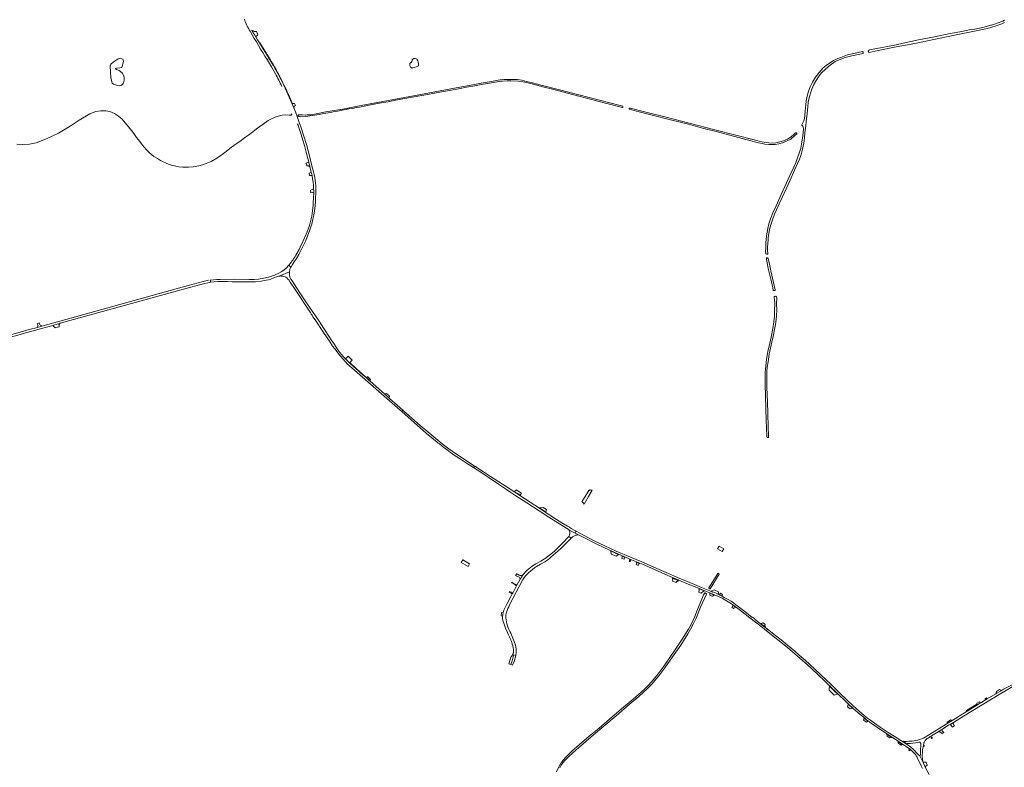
# Model space of a CAD drawing. Header units: metres. Extents: x 166325 to 190320, y 381923 to 404576.
# Tile 487 of 656: x 168568 to 170089, y 394197 to 395352. Entities that reach past the tile are written whole.
import ezdxf

# ---------------------------------------------------------------- set-up
doc = ezdxf.new("R2010")
doc.units = ezdxf.units.M
for name, color, linetype, lineweight in [('B-WE-OG-WATER_BEEK-GV', 8, 'Continuous', 18), ('B-WE-OG-WATER_MEER-GV', 8, 'Continuous', 18), ('B-WE-VH-VERHARDING_ASFALT-GV', 8, 'Continuous', 18), ('B-WE-VH-VERHARDING_BETON-GV', 8, 'Continuous', 18), ('B-WE-VH-VERHARDING_BETONSTRAATSTEEN-GV', 8, 'Continuous', 18), ('B-WE-VH-VERHARDING_HALFVERHARDING-GV', 8, 'Continuous', 18), ('B-WE-VH-VERHARDING_STRAATBAKSTEEN-GV', 8, 'Continuous', 18)]:
    doc.layers.add(name, color=color, linetype=linetype, lineweight=lineweight)

msp = doc.modelspace()

# ---------------------------------------------------------------- linework, layer by layer
at = {"layer": 'B-WE-OG-WATER_BEEK-GV', "flags": 128}
for points in [[(170089.42, 395350.746), (170086.652, 395349.456), (170083.852, 395348.239), (170081.02, 395347.095), (170078.16, 395346.027), (170075.272, 395345.033), (170072.36, 395344.116), (170069.424, 395343.275), (170068.377, 395342.995), (170057.803, 395340.271), (170043.596, 395337.123), (170034.963, 395335.809), (170023.556, 395333.568), (170005.241, 395330.081), (169981.389, 395325.085), (169956.346, 395320.304), (169932.836, 395315.296), (169921.982, 395313.045), (169900.566, 395308.776), (169881, 395304.982), (169880.012, 395304.434), (169879.758, 395304.182), (169879.565, 395303.879), (169879.467, 395303.625), (169878.888, 395303.523), (169879.292, 395301.234), (169879.87, 395301.337), (169880, 395301.141), (169880.183, 395301.007), (169880.402, 395300.944), (169894.341, 395304.058), (169921.784, 395309.728), (169950.615, 395315.055), (169979.927, 395321.12), (170012.264, 395327.526), (170040.18, 395333.169), (170062.923, 395338.039), (170076.289, 395341.941), (170085.277, 395345.177), (170089.446, 395347.143)], [(168564.038, 395159.213), (168572.694, 395158.877), (168583.345, 395159.202), (168593.727, 395161.537), (168610.753, 395167.966), (168628.355, 395176.407), (168646.086, 395187.184), (168659.992, 395196.412), (168676.813, 395206.214), (168685.975, 395209.919), (168693.892, 395211.087), (168701.63, 395211.022), (168707.406, 395209.66), (168714.998, 395206.676), (168721.176, 395202.777), (168726.699, 395197.902), (168736.377, 395185.969), (168740.813, 395180.414), (168744.449, 395175.621), (168748.965, 395169.855), (168753.898, 395163.432), (168758.079, 395157.97), (168761.092, 395154.043), (168763.495, 395151.256), (168766.168, 395148.472), (168769.406, 395145.408), (168771.855, 395143.361), (168775.796, 395140.493), (168781.178, 395137), (168786.064, 395134.068), (168789.729, 395132.18), (168794.793, 395129.839), (168798.314, 395128.415), (168802.832, 395126.973), (168809.287, 395125.579), (168814.397, 395124.569), (168820.565, 395124.088), (168829.119, 395123.879), (168836.135, 395124.28), (168845.264, 395125.897), (168850.487, 395127.33), (168856.58, 395129.428), (168864.245, 395132.689), (168870.21, 395136.068), (168877.62, 395141.015), (168883.36, 395144.989), (168890.068, 395150.312), (168895.453, 395154.774), (168902.882, 395159.744), (168908.112, 395163.565), (168915.569, 395169.048), (168923.947, 395175.043), (168934.325, 395182.961), (168944.603, 395190.394), (168952.19, 395195.853), (168956.031, 395198.054), (168963.131, 395201.234), (168967.458, 395202.872), (168973.61, 395203.976), (168978.961, 395204.436), (168985.051, 395204.416), (168987.828, 395204.271)], [(169402.714, 394195.981), (169404.873, 394200.217), (169407.405, 394203.974), (169410.259, 394207.36), (169416.298, 394213.686), (169427.893, 394224.173), (169438.577, 394233.347), (169454.624, 394246.959), (169470.556, 394260.325), (169489.651, 394276.514), (169509.902, 394294.166), (169524.539, 394306.24), (169531.599, 394312.867), (169536.759, 394317.656), (169540.358, 394321.151), (169545.273, 394326.056), (169549.4, 394330.884), (169555.275, 394338.327), (169564.649, 394350.468), (169576.659, 394367.485), (169589.358, 394385.783), (169600.206, 394402.935), (169604.346, 394410.276), (169608.58, 394418.012), (169613.034, 394427.112), (169619.813, 394444.506), (169628.86, 394464.59), (169629.05, 394465.001), (169629.02, 394465.06), (169627.23, 394466.19), (169627.03, 394465.87), (169626.3, 394466.34), (169624.661, 394463.084), (169621.774, 394456.801), (169615.258, 394440.473), (169611.055, 394429.659), (169605.27, 394417.434), (169601.131, 394410.093), (169597.794, 394404.543), (169591.618, 394394.735), (169579.027, 394376.224), (169561.94, 394351.767), (169554.604, 394341.56), (169547.168, 394332.557), (169539.475, 394324.01), (169533.637, 394318.133), (169528.158, 394313.183), (169515.649, 394302.182), (169497.87, 394287.137), (169483.32, 394274.734), (169463.408, 394257.626), (169448.027, 394245.177), (169432.852, 394232.111), (169420.862, 394221.719), (169411.244, 394212.282), (169405.05, 394204.678), (169400.888, 394197.485), (169397.229, 394189.72)]]:
    msp.add_lwpolyline(points, dxfattribs=at)
for points in [[(169870.883, 395302.057), (169870.39, 395301.974), (169870.319, 395302.138), (169870.184, 395302.255), (169870.012, 395302.303), (169869.94, 395302.3), (169856.654, 395299.536), (169847.054, 395297.26), (169841.462, 395295.38), (169836.35, 395293.451), (169831.877, 395291.664), (169829.624, 395290.684), (169825.428, 395288.539), (169822.87, 395287.037), (169821.536, 395286.183), (169815.764, 395282.376), (169809.503, 395277.064), (169803.161, 395270.124), (169797.396, 395262.669), (169792.772, 395255.03), (169789.249, 395248.006), (169786.604, 395241.04), (169784.602, 395233.446), (169783.038, 395225.988), (169781.336, 395210.141), (169780.722, 395203.604), (169780.379, 395199.203), (169779.522, 395195.628), (169777.912, 395192.402), (169776.277, 395189.33), (169776.446, 395188.729), (169776.688, 395188.137), (169777.4, 395187.558), (169778.109, 395187.086), (169778.573, 395186.293), (169779.016, 395182.992), (169777.599, 395172.425), (169776.173, 395162.704), (169774.512, 395153.3), (169772.2, 395145.229), (169770.243, 395139.582), (169767.393, 395132.077), (169763.846, 395124.074), (169757.959, 395110.983), (169752.886, 395099.826), (169744.393, 395081.495), (169736.553, 395064.243), (169731.512, 395053.084), (169727.756, 395043.809), (169725.428, 395036.147), (169723.584, 395029.01), (169721.556, 395017.72), (169720.73, 395006.768), (169720.457, 394998.818), (169720.426, 394994.144), (169720.829, 394990.574), (169720.837, 394990.054), (169721.704, 394989.627), (169722.356, 394989.595), (169722.876, 394989.603), (169723.402, 394989.728), (169723.627, 394990.22), (169723.695, 394990.585), (169723.583, 394991.061), (169723.436, 394994.486), (169723.536, 394998.835), (169724.026, 395007.764), (169724.097, 395010.24), (169724.354, 395015.047), (169725.137, 395020.983), (169726.531, 395027.642), (169728.407, 395034.828), (169730.912, 395042.655), (169734.062, 395051.043), (169736.938, 395057.718), (169741.12, 395067.045), (169745.785, 395076.899), (169758.129, 395104.032), (169765.164, 395119.138), (169769.706, 395129.772), (169772.631, 395136.415), (169774.121, 395140.209), (169775.642, 395145.665), (169777.175, 395151.462), (169779.174, 395160.88), (169780.372, 395169.068), (169781.149, 395177.039), (169782.433, 395187.834), (169783.115, 395194.045), (169784.327, 395206.988), (169785.554, 395217.049), (169786.244, 395224.026), (169788.1, 395233.117), (169789.446, 395238.196), (169791.743, 395244.197), (169794.904, 395251.527), (169798.466, 395257.965), (169802.054, 395263.475), (169806.293, 395269.123), (169813.143, 395275.662), (169819.889, 395281.287), (169828.004, 395286.863), (169834.064, 395289.713), (169843.016, 395293.131), (169853.636, 395295.884), (169864.082, 395297.814), (169870.598, 395299.284), (169870.63, 395299.294), (169870.745, 395299.379), (169870.799, 395299.513), (169870.775, 395299.655), (169871.273, 395299.739)], [(169322.07, 395259.4), (169315.995, 395259.23), (169313.171, 395258.932), (169310.283, 395258.507), (169304.003, 395257.494), (169297.783, 395256.413), (169290.202, 395254.946), (169281.231, 395253.36), (169270.846, 395251.466), (169234.308, 395244.93), (169209.604, 395240.171), (169176.453, 395234.109), (169095.952, 395219.148), (169067.396, 395213.685), (169041.089, 395209.116), (169026.074, 395206.129), (169020.354, 395205.083), (169018.279, 395204.885), (169011.893, 395204.598), (169009.03, 395204.339), (169004.891, 395204.547), (169000.839, 395204.828), (168999.447, 395204.794), (168999.209, 395204.81), (168998.979, 395204.746), (168998.783, 395204.611), (168998.664, 395204.46), (168998.5, 395203.3), (168998.621, 395202.946), (168998.814, 395202.624), (168999.07, 395202.351), (168999.379, 395202.139), (168999.725, 395201.996), (169000.043, 395201.935), (169001.423, 395201.81), (169009.986, 395202.19), (169019.884, 395203.453), (169031.08, 395205.185), (169037.846, 395206.549), (169047.973, 395208.525), (169055.105, 395209.773), (169059.178, 395210.432), (169069.171, 395212.306), (169072.73, 395213.004), (169076.755, 395213.799), (169082.162, 395214.631), (169088.221, 395215.795), (169093.319, 395216.705), (169112.78, 395220.486), (169126.948, 395223.061), (169137.223, 395225.005), (169148.76, 395227.128), (169177.552, 395232.311), (169198.365, 395236.219), (169219.573, 395240.277), (169240.73, 395243.892), (169248.798, 395245.307), (169258.286, 395247.236), (169271.387, 395249.644), (169281.28, 395251.399), (169290.623, 395252.982), (169305.887, 395255.634), (169310.079, 395256.365), (169314.099, 395256.812), (169321.174, 395257.218), (169326.96, 395257.447), (169338.316, 395256.918), (169345.967, 395255.649), (169357.607, 395252.974), (169376.062, 395247.962), (169393.305, 395243.67), (169414.177, 395238.065), (169432.106, 395233.536), (169443.849, 395230.373), (169472.95, 395222.773), (169499.222, 395216.122), (169499.42, 395216.141), (169499.595, 395216.236), (169499.719, 395216.392), (169499.773, 395216.584), (169500.064, 395217.679), (169500.05, 395217.877), (169499.96, 395218.054), (169499.807, 395218.181), (169499.78, 395218.195), (169495.692, 395219.141), (169431.756, 395235.796), (169402.264, 395243.441), (169375.941, 395250.143), (169360.345, 395254.274), (169351.171, 395256.324), (169343.872, 395258.134), (169336.501, 395259.081), (169329.496, 395259.298)], [(169766.755, 395177.065), (169764.717, 395174.722), (169759.727, 395170.825), (169753.92, 395167.179), (169747.809, 395164.573), (169742.405, 395162.838), (169735.972, 395161.351), (169731.042, 395160.989), (169725.551, 395161.272), (169714.755, 395162.767), (169702.557, 395165.876), (169674.191, 395173.208), (169641.746, 395181.375), (169602.142, 395191.89), (169566.951, 395201.005), (169535.355, 395208.969), (169511.207, 395215.111), (169510.24, 395215.204), (169509.959, 395215.171), (169509.77, 395215.1), (169509.479, 395214.005), (169509.566, 395213.734), (169509.725, 395213.489), (169509.945, 395213.297), (169520.925, 395210.588), (169544.997, 395204.302), (169573.687, 395197.039), (169601.395, 395190.205), (169622.71, 395184.312), (169646.257, 395178.297), (169697.702, 395164.554), (169705.311, 395162.682), (169709.622, 395161.556), (169715.107, 395160.296), (169719.399, 395159.463), (169725.106, 395158.759), (169730.481, 395158.622), (169735.055, 395158.866), (169740.84, 395160.003), (169746.295, 395161.495), (169752.864, 395163.944), (169759.116, 395167.089), (169765.153, 395172.056), (169768.539, 395175.345), (169768.404, 395175.841), (169767.483, 395176.733)], [(169724.889, 394980.579), (169724.376, 394982.804), (169724.044, 394983.537), (169724.005, 394984.059), (169721.871, 394983.898), (169721.912, 394983.346), (169721.752, 394983.321), (169721.623, 394983.224), (169721.556, 394983.077), (169721.551, 394982.997), (169721.885, 394981.213), (169724.99, 394965.109), (169729.323, 394946.803), (169731.476, 394937.414), (169732.059, 394934.109), (169732.625, 394933.493), (169732.943, 394933.27), (169733.752, 394933.256), (169734.207, 394933.28), (169734.516, 394933.502), (169734.894, 394933.995), (169734.978, 394934.423), (169728.458, 394963.681), (169726.146, 394974.225)], [(169735.417, 394924.44), (169734.559, 394924.348), (169734.189, 394923.973), (169733.785, 394923.602), (169733.538, 394923.215), (169733.482, 394922.601), (169733.903, 394919.299), (169734.397, 394912.742), (169734.305, 394903.133), (169733.918, 394893.716), (169733.185, 394884.736), (169731.776, 394874.933), (169729.072, 394861.421), (169725.883, 394847.593), (169724.401, 394841.552), (169722.743, 394833.734), (169721.954, 394826.821), (169720.143, 394812.096), (169719.796, 394806.507), (169719.788, 394805.383), (169719.58, 394799.79), (169719.612, 394795.171), (169719.796, 394788.654), (169720.782, 394751.293), (169721.265, 394732.852), (169722.147, 394708.219), (169722.278, 394707.201), (169722.652, 394706.755), (169723.257, 394706.358), (169723.983, 394706.348), (169724.476, 394706.49), (169724.676, 394706.692), (169724.904, 394707.142), (169724.764, 394709.566), (169724.352, 394722.23), (169723.801, 394743.714), (169723.062, 394761.056), (169722.33, 394784.192), (169722.008, 394797.196), (169722.26, 394807.625), (169722.96, 394815.156), (169724.077, 394823.327), (169725.906, 394834.957), (169730.005, 394853.517), (169732.158, 394862.203), (169734.865, 394875.505), (169735.896, 394881.069), (169736.184, 394884.524), (169737.093, 394893.881), (169737.522, 394903.901), (169737.342, 394911.585), (169737.547, 394922.696), (169737.117, 394923.443), (169736.605, 394923.965), (169736.012, 394924.421)], [(169648.543, 394495.116), (169648.551, 394495.332), (169648.481, 394495.536), (169648.342, 394495.701), (169648.217, 394495.779), (169646.887, 394496.495), (169646.856, 394496.52), (169646.704, 394496.582), (169646.54, 394496.567), (169646.403, 394496.476), (169632.473, 394474.246), (169632.395, 394474.109), (169632.385, 394473.94), (169632.452, 394473.786), (169634.274, 394472.504), (169634.426, 394472.452), (169634.585, 394472.479), (169634.712, 394472.578), (169634.734, 394472.609)]]:
    msp.add_lwpolyline(points, close=True, dxfattribs=at)
at = {"layer": 'B-WE-OG-WATER_BEEK-GV'}
msp.add_lwpolyline([(168987.828, 395204.271, 0.78667023), (168987.764, 395206.31)], format="xyb", dxfattribs=at)
at = {"layer": 'B-WE-OG-WATER_MEER-GV', "flags": 128}
for points in [[(168726.371, 395291.436), (168723.291, 395291.818), (168720.556, 395291.259), (168715.616, 395288.214), (168712.508, 395285.883), (168709.184, 395282.745), (168707.91, 395280.383), (168708.469, 395270.409), (168708.997, 395262.548), (168710.458, 395255.805), (168711.266, 395253.474), (168713.378, 395252.107), (168716.237, 395250.957), (168719.376, 395249.963), (168722.296, 395249.714), (168724.565, 395250.181), (168726.988, 395251.641), (168728.076, 395253.039), (168728.977, 395255.618), (168729.598, 395258.912), (168729.661, 395262.889), (168728.604, 395266.152), (168726.398, 395269.352), (168722.094, 395273.252), (168717.993, 395274.744), (168716.253, 395275.551), (168716.284, 395276.328), (168718.117, 395276.825), (168723.151, 395277.26), (168726.103, 395277.851), (168728.558, 395286.893), (168728.185, 395289.69), (168727.439, 395290.901)], [(169171.072, 395284.129), (169170.764, 395283.057), (169170.966, 395281.162), (169171.432, 395279.297), (169171.992, 395278.318), (169172.815, 395277.573), (169173.701, 395277.355), (169175.689, 395277.355), (169178.33, 395277.806), (169180.925, 395278.645), (169183.224, 395279.686), (169184.281, 395280.447), (169184.483, 395281.845), (169184.421, 395283.508), (169183.706, 395286.289), (169183.069, 395288.137), (169182.277, 395289.862), (169181.531, 395290.732), (169180.692, 395291.245), (169178.921, 395291.664), (169176.839, 395291.618), (169175.394, 395290.701), (169174.617, 395289.66), (169174.353, 395288.355), (169173.887, 395287.065), (169172.846, 395285.574), (169171.883, 395284.782)]]:
    msp.add_lwpolyline(points, close=True, dxfattribs=at)
at = {"layer": 'B-WE-VH-VERHARDING_ASFALT-GV'}
for points in [[(168915.368, 395352.527, 0.06307957), (168924.283, 395333.839)], [(168924.283, 395333.839, 0.01002256), (168950.584, 395290.074)], [(168963.441, 395268.09, -0.01917737), (168973.08, 395248.662)], [(169025.22, 395099.195, 0.04278236), (169022.02, 395116.726)], [(169021.792, 395069.123, -0.05680048), (169016.429, 395036.006)], [(169016.429, 395036.006, -0.02800068), (169010.805, 395020.214)], [(168994.985, 394987.915, -0.02001298), (168984.76, 394973.062)], [(168984.76, 394973.062, -0.00316199), (168984.146, 394972.412)], [(168845.965, 394942.247, -0.03336326), (168863.143, 394946.008)], [(169347.994, 394490.414, -0.05968357), (169357.111, 394500.046)], [(169319.092, 394427.984, -0.11062914), (169320.029, 394436.435)], [(169320.029, 394436.435, -0.05229504), (169325.027, 394447.714)], [(169326.751, 394403.91, -0.09991067), (169319.092, 394427.984)], [(169323.271, 394401.561, -0.03836996), (169328.418, 394389.697)], [(169328.418, 394389.697, -0.04254322), (169330.839, 394379.096)], [(169966.84, 394243.38, -0.11196919), (169943.484, 394237.187)], [(169959.492, 394216.071, -0.36202577), (169958.42, 394214.563)]]:
    msp.add_lwpolyline(points, format="xyb", dxfattribs=at)
at = {"layer": 'B-WE-VH-VERHARDING_ASFALT-GV', "flags": 128}
for points in [[(168950.584, 395290.074), (168953.502, 395291.722), (168938.819, 395315.718), (168937.877, 395317.258), (168935.632, 395320.718), (168933.435, 395324.208), (168931.302, 395327.704), (168929.217, 395331.228), (168927.027, 395335.078), (168926.93, 395335.255)], [(168956.75, 395286.414), (168953.502, 395291.722), (168950.584, 395290.074), (168950.803, 395289.726), (168951.022, 395289.378), (168957.299, 395278.773), (168963.441, 395268.09)], [(169022.02, 395116.726), (169019.3, 395127.95), (169016.278, 395139.096), (169011.139, 395159.004), (169007.304, 395171.761), (169003.23, 395184.443), (169000.743, 395191.945), (169000.233, 395193.001), (168999.74, 395194.461), (168997.004, 395201.909), (168994.158, 395209.315), (168991.522, 395215.689), (168988.466, 395222.9), (168984.464, 395232.069), (168980.354, 395241.19), (168976.114, 395250.432), (168972.196, 395258.586), (168968.128, 395266.666)], [(168997.56, 395190.627), (168997.717, 395190.175), (168997.874, 395189.722), (168998.076, 395189.136), (168998.276, 395188.55), (169000, 395183.374), (169000.123, 395182.995), (169000.9, 395180.69), (169001.457, 395179.038), (169003.069, 395174.257), (169005.796, 395165.469), (169008.037, 395157.301), (169010.922, 395146.785), (169014.858, 395131.553), (169015.052, 395130.801), (169016.325, 395125.927), (169016.695, 395124.404), (169017.536, 395120.943), (169018.735, 395115.645), (169019.341, 395113.209), (169019.892, 395110.759), (169020.846, 395105.7), (169021.561, 395100.602), (169022.001, 395095.429), (169022.299, 395090.245), (169022.408, 395087.158), (169022.467, 395084.069), (169022.469, 395083.909), (169022.237, 395076.511), (169021.792, 395069.123)], [(168984.146, 394972.412), (168987.219, 394969.47), (168987.635, 394970.179), (168989.54, 394973.4), (168992.34, 394977.643), (168995.692, 394983.034), (168999.258, 394989.129), (169002.75, 394995.331), (169005.712, 395001.394), (169009.68, 395009.679), (169011.788, 395014.577), (169014.444, 395021.441), (169016.693, 395027.211), (169018.771, 395033.446), (169019.454, 395035.941), (169021.27, 395043.388), (169022.583, 395049.547), (169023.784, 395056.349), (169024.277, 395060.169), (169025.156, 395069.951), (169025.445, 395076.588), (169025.637, 395083.654), (169025.72, 395089.401), (169025.733, 395095.82), (169025.22, 395099.195)], [(169010.805, 395020.214), (169006.416, 395010.087), (169001.703, 395000.107), (169000.039, 394996.844), (168996.521, 394990.502), (168994.985, 394987.915)], [(168456.846, 394836.533), (168459.501, 394836.652), (168462.156, 394836.543), (168464.224, 394836.818), (168466.243, 394837.341), (168472.412, 394838.933), (168493.653, 394844.723), (168505.413, 394847.929), (168524.133, 394853.032), (168572.642, 394866.566), (168573.605, 394866.835), (168579.538, 394868.49), (168619.405, 394879.529), (168621.023, 394879.977), (168630.029, 394882.467), (168630.798, 394882.68), (168821.17, 394935.343), (168827.185, 394937.007), (168845.965, 394942.247)], [(168860.053, 394949.103), (168855.858, 394948.297), (168851.716, 394947.254), (168828.462, 394940.994), (168602.746, 394878.408), (168595.656, 394876.442), (168583.184, 394872.984), (168558.372, 394865.981), (168516.906, 394854.474), (168508.96, 394852.269), (168489.297, 394846.813), (168488.032, 394846.462), (168480.073, 394844.253), (168477.146, 394843.489), (168474.206, 394842.775), (168471.892, 394842.251), (168469.506, 394841.744), (168466.444, 394841.29), (168463.365, 394840.972)], [(168863.143, 394946.008), (168862.917, 394947.743), (168862.691, 394949.477)], [(169357.111, 394500.046), (169360.292, 394502.481), (169363.592, 394505.152), (169365.116, 394506.137), (169366.722, 394506.983), (169372.562, 394510.615), (169379.422, 394514.377), (169383.962, 394517.479), (169386.437, 394519.407), (169388.843, 394521.42), (169399.483, 394530.664), (169404.413, 394535.165), (169420.068, 394550.625), (169416.303, 394553.388), (169415.71, 394552.71), (169407.148, 394543.48), (169394.123, 394530.812), (169388.793, 394526.37), (169383.632, 394522.298), (169381.405, 394520.642), (169379.112, 394519.077), (169373.422, 394515.565), (169365.372, 394511.122), (169359.914, 394507.709), (169352.089, 394501.588), (169350.492, 394500.025), (169348.819, 394498.328), (169347.289, 394496.501), (169346.112, 394494.946), (169344.98, 394493.358), (169343.172, 394490.601), (169341.501, 394487.758), (169336.354, 394478.264)], [(169325.027, 394447.714), (169345.075, 394486.031), (169346.44, 394488.285), (169347.994, 394490.414)], [(169336.354, 394478.264), (169335.876, 394477.381), (169329.78, 394466.127), (169329.153, 394464.971), (169327.445, 394461.817), (169326.902, 394460.814), (169321.131, 394450.16), (169318.539, 394444.94), (169316.283, 394439.567), (169315.585, 394437.637), (169315.02, 394435.664), (169314.595, 394433.671), (169314.31, 394431.695), (169314.05, 394430.333), (169314.017, 394430.159), (169313.95, 394428.596), (169314.128, 394426.332), (169314.537, 394424.098), (169314.611, 394423.781), (169316.702, 394417.889), (169318.908, 394412.039), (169321.736, 394405.248), (169323.271, 394401.561)], [(169330.839, 394379.096), (169330.988, 394378.08), (169331.057, 394377.056), (169331.047, 394376.03), (169330.956, 394375.008), (169330.787, 394373.995), (169330.539, 394372.999), (169330.214, 394372.026), (169329.814, 394371.08), (169329.614, 394370.673), (169330.92, 394370.445), (169334.391, 394369.871), (169335.196, 394374.929), (169335.111, 394379.904), (169333.959, 394385.625), (169332.162, 394391.492), (169326.751, 394403.91)], [(169972.72, 394186.031), (169966.531, 394197.318), (169963.968, 394203.131), (169963.451, 394204.906), (169961.261, 394209.351), (169958.42, 394214.563), (169957.433, 394215.83), (169956.95, 394215.403), (169956.416, 394216.076), (169953.616, 394219.431), (169950.512, 394222.659), (169947.647, 394225.329), (169944.737, 394227.86), (169938.888, 394232.314), (169929.138, 394238.57), (169918.979, 394244.817), (169909.492, 394250.861), (169901.951, 394255.71), (169897.031, 394258.977), (169888.291, 394265.068), (169882.242, 394269.542), (169877.844, 394272.978), (169872.816, 394276.941), (169864.993, 394283.599), (169855.626, 394291.979), (169846.527, 394300.427), (169834.827, 394311.717), (169821.399, 394324.706), (169812.394, 394333.444), (169805.996, 394339.512), (169796.111, 394348.806), (169788.209, 394356.028), (169781.875, 394361.756), (169775.255, 394367.533), (169771.784, 394370.645), (169765.438, 394376.139), (169754.122, 394385.611), (169744.331, 394393.704), (169738.426, 394398.444), (169723.258, 394410.134), (169722.901, 394409.652), (169722.165, 394408.557), (169721.671, 394407.822), (169754.038, 394382.148), (169773.046, 394365.746), (169785.192, 394355.207), (169800.011, 394341.204), (169812.622, 394329.115), (169814.031, 394327.791), (169815.366, 394326.476), (169817.233, 394324.735), (169820.859, 394321.176), (169821.646, 394320.404), (169828.178, 394313.994), (169848.46, 394294.731), (169855.026, 394288.495), (169855.685, 394287.869), (169862.97, 394281.485), (169863.987, 394280.636), (169870.402, 394275.279), (169874.566, 394271.922), (169876.416, 394270.464), (169880.657, 394267.193), (169882.025, 394266.159), (169888.554, 394261.414), (169903.034, 394251.608), (169925.045, 394237.281), (169937.333, 394229.347), (169944.152, 394224.289), (169949.402, 394219.264), (169950.215, 394218.383), (169951.205, 394217.208), (169952.132, 394215.982), (169952.994, 394214.71), (169953.789, 394213.395), (169954.515, 394212.04), (169960.649, 394199.302), (169961.63, 394197.139), (169962.658, 394194.998)], [(170107.535, 394327.679), (170087.66, 394317.45), (170084.416, 394315.519), (170082.888, 394314.61), (170077.387, 394311.337), (170076.066, 394310.551), (170062.738, 394302.621), (170059.984, 394300.983), (170052.747, 394296.677), (170051.24, 394295.78), (170046.141, 394292.614), (170031.498, 394283.523), (170016.956, 394274.495), (170016.055, 394273.935), (170008.721, 394269.382), (170000.869, 394264.507)], [(169958.42, 394214.563), (169961.261, 394209.351), (169963.451, 394204.906), (169963.065, 394206.964), (169962.757, 394209.035), (169962.529, 394211.115), (169962.38, 394213.204), (169962.312, 394215.296), (169962.323, 394217.389), (169962.414, 394219.481), (169962.585, 394221.567), (169962.836, 394223.645), (169962.843, 394223.694), (169963.203, 394226.583), (169963.583, 394228.733), (169963.984, 394230.797), (169964.044, 394231.329), (169964.224, 394232.405), (169964.483, 394233.464), (169964.819, 394234.502), (169965.23, 394235.512), (169965.714, 394236.49), (169966.269, 394237.429), (169966.89, 394238.325), (169967.576, 394239.174), (169968.322, 394239.969), (169969.124, 394240.708), (169969.978, 394241.386), (169970.88, 394242), (169971.824, 394242.546), (169973.702, 394243.71), (169974.721, 394244.341), (169975.06, 394244.551), (169976.222, 394245.272), (169976.617, 394245.516), (169986.758, 394251.802), (169992.396, 394255.298), (170002.928, 394261.825), (170005.136, 394263.18), (170010.4, 394266.411), (170026.098, 394276.045), (170083.451, 394310.758), (170102.29, 394321.69)], [(170000.869, 394264.507), (169998.996, 394263.344), (169966.84, 394243.38)], [(169943.484, 394237.187), (169941.477, 394237.151), (169937.782, 394236.714), (169935.194, 394236.716), (169933.745, 394236.933), (169932.626, 394237.101), (169938.92, 394232.827), (169939.102, 394233.336), (169939.192, 394233.589), (169943.74, 394233.86), (169951.72, 394235), (169956.876, 394235.909), (169957.143, 394235.921), (169957.621, 394235.88), (169958.086, 394235.76), (169958.524, 394235.565), (169958.924, 394235.3), (169959.275, 394234.972), (169959.567, 394234.59), (169959.791, 394234.166), (169959.941, 394233.71), (169960.014, 394233.236), (169960.065, 394231.794), (169959.987, 394229.244), (169959.505, 394226.021), (169959.35, 394223.95), (169959.482, 394216.601), (169959.492, 394216.071)]]:
    msp.add_lwpolyline(points, dxfattribs=at)
for points in [[(168984.146, 394972.412), (168979.938, 394967.701), (168977.029, 394965.479), (168973.037, 394962.796), (168968.634, 394960.194), (168961.717, 394957.199), (168959.032, 394956.063), (168952.713, 394954.028), (168945.193, 394952.278), (168937.388, 394951.046), (168930.629, 394950.53), (168922.63, 394950.621), (168900.571, 394950.662), (168877.803, 394950.461), (168872.982, 394950.344), (168867.821, 394950.011), (168862.691, 394949.477), (168862.917, 394947.743), (168863.143, 394946.008), (168874.514, 394947.035), (168883.296, 394947.203), (168889.483, 394947.118), (168896.664, 394946.866), (168905.937, 394946.552), (168920.187, 394946.507), (168927.113, 394946.539), (168932.468, 394946.89), (168941.214, 394947.757), (168946.032, 394948.637), (168952.587, 394949.802), (168956.354, 394951.098), (168961.92, 394953.264), (168964.817, 394954.433), (168968.115, 394955.409), (168969.357, 394955.631), (168970.046, 394955.764), (168970.307, 394955.786), (168985.01, 394962.119), (168985.07, 394962.671), (168985.162, 394963.588), (168985.371, 394964.896), (168985.768, 394966.436), (168986.188, 394967.486), (168987.219, 394969.47)], [(169077.938, 394821.564), (169071.76, 394827.832), (169068.165, 394831.653), (169065.552, 394834.657), (169062.986, 394837.724), (169059.91, 394841.935), (169053.338, 394851.753), (169049.581, 394857.428), (169046.964, 394861.548), (169038.252, 394874.909), (169030.711, 394886.179), (169026.294, 394892.686), (169020.548, 394900.977), (169015.032, 394909.188), (169009.346, 394917.468), (169001.288, 394929.743), (168992.946, 394942.459), (168989.238, 394948.141), (168987.182, 394951.09), (168986.107, 394953.121), (168985.508, 394954.953), (168985.112, 394956.811), (168984.949, 394958.713), (168984.915, 394960.428), (168985.01, 394962.119), (168970.307, 394955.786), (168972.209, 394955.738), (168973.837, 394955.586), (168975.028, 394955.338), (168976.532, 394954.958), (168978.172, 394954.407), (168979.6, 394953.727), (168980.917, 394952.816), (168982.662, 394951.089), (168983.903, 394949.711), (168986.272, 394946.058), (168993.619, 394934.821), (169016.762, 394900.102), (169019.241, 394896.371), (169019.903, 394895.058), (169021.143, 394892.918), (169024.649, 394887.891), (169037.786, 394868.455), (169047.733, 394853.481), (169051.457, 394847.637), (169054.868, 394843.054), (169063.197, 394832.378), (169067.707, 394827.093), (169074.229, 394820.188), (169081.151, 394813.888), (169155.95, 394748.441), (169158.402, 394746.279), (169159.248, 394747.43), (169160.093, 394748.58), (169160.107, 394748.601), (169151.573, 394756.122), (169139.635, 394766.807), (169139.149, 394767.226), (169132.059, 394773.337), (169131.755, 394773.605), (169123.015, 394781.294), (169109.412, 394793.178), (169108.623, 394793.87), (169103.744, 394798.268), (169096.3, 394804.832), (169092.161, 394808.666), (169079.475, 394820.056)], [(169269.21, 394659.892), (169269.686, 394660.573), (169270.798, 394662.221), (169256.218, 394671.791), (169242.785, 394680.712), (169231.292, 394688.919), (169220.8, 394696.8), (169214.059, 394702.319), (169201.68, 394712.547), (169186.859, 394725.126), (169173.936, 394736.325), (169161.635, 394747.254), (169160.107, 394748.601), (169160.093, 394748.58), (169159.248, 394747.43), (169158.402, 394746.279), (169196.891, 394712.34), (169213.257, 394698.934), (169214.927, 394697.623), (169216.597, 394696.312), (169220.374, 394693.416), (169224.151, 394690.52), (169227.973, 394687.683), (169231.794, 394684.845), (169239.633, 394679.277), (169243.644, 394676.626), (169247.655, 394673.974), (169258.449, 394666.922)], [(169340.886, 394616.897), (169337.234, 394619.28), (169335.339, 394620.49), (169333.509, 394621.695), (169332.165, 394622.58), (169322.151, 394629.174), (169314.05, 394634.379), (169295.474, 394646.314), (169284.782, 394653.249), (169271.157, 394661.985), (169270.798, 394662.221), (169269.686, 394660.573), (169269.21, 394659.892), (169280.314, 394652.703), (169293.269, 394644.209), (169307.966, 394634.449), (169320.188, 394625.968), (169327.049, 394621.477), (169333.27, 394617.405), (169334.673, 394616.472), (169351.529, 394605.682), (169370.908, 394593.119), (169385.626, 394583.438), (169399.418, 394574.536), (169415.431, 394564.71), (169416.614, 394563.984), (169422.311, 394560.773), (169426.097, 394558.64), (169426.929, 394560.395), (169427.597, 394561.803), (169426.522, 394562.394), (169424.816, 394563.3), (169420.145, 394565.921), (169417.259, 394567.617), (169414.157, 394569.44), (169405.818, 394574.487), (169397.557, 394579.66), (169388.553, 394585.606), (169385.446, 394587.658), (169381.539, 394590.238), (169380.818, 394590.714), (169370.96, 394597.225), (169363.791, 394601.959)], [(169584.462, 394490.265), (169570.424, 394496.277), (169555.964, 394502.513), (169528.976, 394514.087), (169511.709, 394521.426), (169489.825, 394530.922), (169472.063, 394538.834), (169455.381, 394546.938), (169439.01, 394555.532), (169427.597, 394561.803), (169426.929, 394560.395), (169426.097, 394558.64), (169429.091, 394556.952), (169431.222, 394555.885), (169438.478, 394552.251), (169458.471, 394542.014), (169471.707, 394535.727), (169493.071, 394526.17), (169513.494, 394517.371), (169533.641, 394508.914), (169569.128, 394493.163), (169603.442, 394478.886), (169616.726, 394473.391), (169647.516, 394460.654), (169653.038, 394458.027), (169657.369, 394455.701), (169667.777, 394449.457), (169669.851, 394447.991), (169681.814, 394438.932), (169695.982, 394427.797), (169715.325, 394412.726), (169721.671, 394407.822), (169722.165, 394408.557), (169722.901, 394409.652), (169723.258, 394410.134), (169716.88, 394415.155), (169705.424, 394424.004), (169705.474, 394424.692), (169703.914, 394425.904), (169701.572, 394427.725), (169700.252, 394428.751), (169699.785, 394428.505), (169688.123, 394437.53), (169680.034, 394443.833), (169674.521, 394448.097), (169670.584, 394450.921), (169667.033, 394453.339), (169661.712, 394456.55), (169656.585, 394459.392), (169653.155, 394461.252), (169647.632, 394463.771), (169647.707, 394464.346), (169647.262, 394464.542), (169646.817, 394464.737), (169638.829, 394468.034), (169638.193, 394467.67), (169633.989, 394469.464), (169621.322, 394474.751), (169603.285, 394482.346)]]:
    msp.add_lwpolyline(points, close=True, dxfattribs=at)
at = {"layer": 'B-WE-VH-VERHARDING_BETON-GV', "flags": 128}
for points in [[(169646.324, 394534.205), (169653.236, 394530.055), (169655.825, 394534.285), (169648.742, 394538.626)], [(169250.135, 394513.023), (169260.831, 394507.252), (169263.039, 394511.27), (169252.595, 394517.294)]]:
    msp.add_lwpolyline(points, close=True, dxfattribs=at)
at = {"layer": 'B-WE-VH-VERHARDING_BETONSTRAATSTEEN-GV', "flags": 128}
for points in [[(168927.707, 395334.893), (168926.93, 395335.255), (168927.027, 395335.078), (168929.217, 395331.228), (168931.302, 395327.704), (168933.435, 395324.208), (168933.719, 395324.793)], [(168936.172, 395328.985), (168933.956, 395333.283)], [(169416.303, 394553.388), (169420.068, 394550.625), (169420.78, 394551.43), (169421.55, 394552.18), (169422.374, 394552.87), (169423.246, 394553.498), (169424.163, 394554.059), (169425.119, 394554.55), (169426.109, 394554.968), (169427.128, 394555.312), (169428.169, 394555.58)], [(169428.169, 394555.58), (169429.227, 394555.769), (169430.173, 394555.87), (169431.017, 394555.908), (169431.222, 394555.885), (169429.091, 394556.952), (169426.097, 394558.64), (169422.311, 394560.773), (169416.614, 394563.984)], [(169417.02, 394563.289), (169417.073, 394563.187), (169417.126, 394563.083)]]:
    msp.add_lwpolyline(points, dxfattribs=at)
at = {"layer": 'B-WE-VH-VERHARDING_BETONSTRAATSTEEN-GV'}
for points in [[(168930.701, 395333.559, -0.00681523), (168927.707, 395334.893)], [(168933.956, 395333.283, -0.16282797), (168930.701, 395333.559)], [(168933.719, 395324.793, -0.03711036), (168936.172, 395328.985)], [(169417.126, 394563.083, -0.27984102), (169416.303, 394553.388)], [(169416.614, 394563.984, -0.02280428), (169417.02, 394563.289)]]:
    msp.add_lwpolyline(points, format="xyb", dxfattribs=at)
at = {"layer": 'B-WE-VH-VERHARDING_BETONSTRAATSTEEN-GV', "flags": 128}
for points in [[(168991.769, 395216.399), (168992.071, 395217.265), (168992.53, 395218.026), (168993.297, 395218.844), (168994.167, 395219.322), (168992.827, 395222.382), (168992.161, 395222.038), (168991.989, 395221.949), (168990.438, 395222.144), (168989.121, 395222.649), (168988.466, 395222.9), (168991.522, 395215.689)], [(169015.052, 395130.801), (169014.858, 395131.553), (169014.374, 395131.428), (169010.781, 395130.249), (169010.983, 395129.428), (169011.603, 395126.82), (169012.098, 395126.076), (169012.388, 395126.094), (169013.068, 395126.08), (169013.741, 395125.986), (169014.398, 395125.814), (169015.031, 395125.565), (169015.63, 395125.244), (169016.187, 395124.855), (169016.695, 395124.404), (169016.325, 395125.927)], [(169019.341, 395113.209), (169018.735, 395115.645), (169016.752, 395114.904), (169015.891, 395114.517), (169015.424, 395114.407), (169015.196, 395114.353), (169015.955, 395110.985), (169016.424, 395111.108), (169017.912, 395111.04), (169019.369, 395110.833), (169019.892, 395110.759)], [(169022.408, 395087.158), (169022.299, 395090.245), (169021.815, 395089.956), (169020.559, 395089.208), (169018.929, 395088.608), (169017.612, 395088.367), (169017.406, 395084.736), (169019.353, 395085.054), (169020.441, 395084.686), (169021.978, 395084.218), (169022.467, 395084.069)], [(168602.746, 394878.408), (168602.204, 394878.672), (168601.019, 394879.25), (168600.069, 394879.995), (168599.294, 394881.071), (168598.67, 394883.265), (168595.512, 394882.118), (168596.245, 394880.009), (168596.371, 394878.973), (168595.783, 394876.892), (168595.656, 394876.442)], [(169079.464, 394823.276), (169081.844, 394825.923), (169075.804, 394831.821), (169072.122, 394828.191), (169071.76, 394827.832), (169077.938, 394821.564), (169078.29, 394821.994), (169078.558, 394822.269), (169079.179, 394822.959)], [(169077.938, 394821.564), (169079.475, 394820.056), (169092.161, 394808.666), (169096.3, 394804.832), (169103.744, 394798.268), (169104.03, 394798.537), (169096.642, 394805.201), (169092.475, 394808.899), (169089.536, 394811.587), (169078.29, 394821.994)], [(169103.744, 394798.268), (169108.623, 394793.87), (169108.989, 394794.266), (169104.03, 394798.537)], [(169139.262, 394770.123), (169134.852, 394774.13), (169132.386, 394773.704), (169131.755, 394773.605), (169132.059, 394773.337), (169139.149, 394767.226), (169139.168, 394767.798)], [(169335.361, 394625.491), (169334.976, 394624.935), (169332.44, 394622.998), (169333.784, 394622.113), (169335.614, 394620.908), (169337.503, 394619.701), (169341.159, 394617.316), (169342.231, 394618.861), (169343.148, 394620.182)], [(169438.526, 394605.227), (169440.177, 394603.331), (169442.144, 394606.77), (169446.974, 394615.234), (169452.442, 394624.835), (169450.191, 394625.044), (169449.457, 394625.406), (169448.863, 394625.698), (169448.766, 394625.749), (169447.9, 394624.289), (169447.433, 394624.523), (169446.005, 394621.953), (169436.791, 394607.015), (169437.552, 394606.226)], [(169489.891, 394523.044), (169490.367, 394523.444), (169493.021, 394525.676), (169489.043, 394527.419), (169485.472, 394529.039), (169481.166, 394530.993), (169481.872, 394526.239)], [(169341.501, 394487.758), (169343.172, 394490.601), (169344.98, 394493.358), (169343.138, 394493.065), (169340.801, 394493.396), (169339.787, 394493.961), (169337.216, 394495.393), (169336.179, 394495.971), (169334.315, 394493.272), (169339.553, 394490.634), (169340.258, 394489.762)], [(169334.542, 394479.424), (169333.827, 394479.823), (169328.887, 394482.578), (169328.32, 394482.896), (169327.86, 394482.029), (169328.436, 394481.702), (169332.988, 394479.117), (169333.383, 394478.88), (169334.031, 394478.49), (169335.876, 394477.381), (169336.354, 394478.264)], [(169324.343, 394467.485), (169329.153, 394464.971), (169329.78, 394466.127), (169327.372, 394467.436), (169325.01, 394468.72)], [(169625.465, 394469.314), (169619.181, 394471.896), (169617.218, 394472.721), (169617.502, 394472.18), (169617.716, 394471.605), (169617.856, 394471.007), (169617.921, 394470.397), (169617.925, 394470.138), (169617.315, 394467.505), (169620.802, 394465.704), (169621.691, 394467.192), (169623.186, 394468.033), (169623.834, 394468.397)], [(169637.879, 394464.213), (169635.614, 394465.143), (169634.206, 394465.722), (169634.361, 394463.072), (169635.785, 394462.372), (169636.887, 394461.83), (169638.349, 394461.111), (169640.86, 394462.947)], [(169314.595, 394433.671), (169315.02, 394435.664), (169312.61, 394436.219), (169311.799, 394430.687), (169314.05, 394430.333), (169314.31, 394431.695)], [(169719.853, 394417.531), (169716.462, 394419.933), (169715.916, 394419.366), (169712.444, 394419.275), (169720.137, 394413.296), (169719.417, 394416.603)], [(169329.017, 394361.557), (169330.428, 394367.366), (169330.92, 394370.445), (169329.614, 394370.673), (169329.111, 394369.778), (169328.54, 394368.925), (169327.904, 394368.119), (169327.207, 394367.366), (169326.8, 394366.975), (169323.588, 394356.672), (169326.709, 394355.655)], [(169334.391, 394369.871), (169330.92, 394370.445), (169330.428, 394367.366), (169329.017, 394361.557), (169326.709, 394355.655), (169329.69, 394354.683), (169332.047, 394360.577)], [(170076.066, 394310.551), (170077.387, 394311.337), (170082.888, 394314.61), (170084.416, 394315.519), (170081.742, 394316.898), (170076.877, 394314.143), (170076.722, 394313.455)], [(170059.984, 394300.983), (170062.738, 394302.621), (170061.865, 394303.872), (170061.582, 394304.278), (170059.278, 394302.829)], [(170046.141, 394292.614), (170046.464, 394294.469), (170030.825, 394284.906), (170030.658, 394284.806), (170031.498, 394283.523)], [(170008.721, 394269.382), (170006.402, 394270.486), (170000.642, 394266.749), (170000.869, 394264.507)], [(170008.408, 394258.739), (170012.022, 394261.56), (170011.815, 394261.607), (170011.56, 394261.745), (170010.454, 394263.587), (170010.259, 394264.074), (170010.213, 394264.462), (170010.206, 394264.901), (170010.4, 394266.411), (170005.136, 394263.18), (170006.07, 394262.726), (170006.493, 394262.386), (170006.814, 394262.067), (170007.081, 394261.622), (170008.259, 394259.464), (170008.384, 394259.056)], [(169992.89, 394253.351), (169992.495, 394254.855), (169992.396, 394255.298), (169986.758, 394251.802), (169987.421, 394251.754), (169989.393, 394251.704), (169993.089, 394249.336), (169995.633, 394250.967)], [(169929.789, 394233.588), (169926.889, 394235.482), (169926.22, 394235.919), (169925.3, 394236.52), (169925.285, 394234.839), (169925.014, 394234.528), (169925.522, 394234.172), (169928.062, 394232.395), (169928.571, 394232.038), (169929.692, 394231.262), (169930.022, 394231.673), (169931.655, 394232.4), (169930.365, 394233.211)], [(169976.768, 394241.617), (169978.006, 394242.193), (169977.602, 394242.963), (169977.322, 394243.497), (169976.116, 394242.848)], [(169942.291, 394222.568), (169943.9, 394223.741), (169942.108, 394225.223), (169941.354, 394223.206)], [(169965.055, 394229.448), (169965.159, 394231.001), (169963.984, 394230.797), (169963.583, 394228.733)], [(169968.556, 394204.586), (169968.469, 394205.018), (169967.836, 394205.004), (169967.224, 394204.99), (169965.989, 394204.963), (169965.409, 394204.95), (169964.966, 394204.94), (169963.451, 394204.906), (169963.968, 394203.131), (169966.531, 394197.318), (169967.679, 394198.493), (169970.115, 394200.475)]]:
    msp.add_lwpolyline(points, close=True, dxfattribs=at)
at = {"layer": 'B-WE-VH-VERHARDING_HALFVERHARDING-GV', "flags": 128}
msp.add_lwpolyline([(169872.653, 394272.81), (169871.576, 394269.676), (169876.211, 394266.517), (169878.414, 394268.279)], close=True, dxfattribs=at)
at = {"layer": 'B-WE-VH-VERHARDING_STRAATBAKSTEEN-GV', "flags": 128}
for points in [[(168968.128, 395266.666), (168972.196, 395258.586), (168976.114, 395250.432), (168980.354, 395241.19), (168984.464, 395232.069), (168988.466, 395222.9), (168989.121, 395222.649), (168984.921, 395232.272), (168980.808, 395241.398), (168980.73, 395241.571), (168976.734, 395250.279), (168976.565, 395250.649), (168972.645, 395258.807), (168968.571, 395266.897), (168966.495, 395270.809), (168964.269, 395274.836), (168961.974, 395278.823), (168959.609, 395282.77), (168957.177, 395286.675), (168953.929, 395291.983), (168952.551, 395294.234), (168939.246, 395315.979), (168939.166, 395316.109), (168938.819, 395315.718), (168953.502, 395291.722)], [(168953.502, 395291.722), (168956.75, 395286.414)], [(169653.553, 394463.893), (169650.622, 394465.726), (169649.41, 394463.577)], [(169652.566, 394462.079), (169653.553, 394463.893)]]:
    msp.add_lwpolyline(points, dxfattribs=at)
at = {"layer": 'B-WE-VH-VERHARDING_STRAATBAKSTEEN-GV'}
msp.add_lwpolyline([(168956.75, 395286.414, -0.02158398), (168968.128, 395266.666)], format="xyb", dxfattribs=at)
at = {"layer": 'B-WE-VH-VERHARDING_STRAATBAKSTEEN-GV', "flags": 128}
for points in [[(168630.604, 394882.211), (168630.798, 394882.68), (168630.029, 394882.467), (168621.023, 394879.977), (168619.405, 394879.529), (168619.707, 394879.197), (168622.972, 394875.905), (168624.033, 394876.008), (168629.231, 394877.147), (168629.161, 394879.642), (168629.424, 394880.739)], [(169104.633, 394799.213), (169104.24, 394798.772), (169104.03, 394798.537), (169108.989, 394794.266), (169110.406, 394795.85), (169105.607, 394800.548), (169104.818, 394799.466)], [(169376.745, 394598.433), (169371.236, 394597.642), (169381.093, 394591.132), (169381.779, 394595.142)], [(169502.962, 394521.368), (169498.915, 394523.093), (169498.755, 394523.163), (169498.968, 394521.309), (169498.485, 394519.703), (169501.831, 394518.173), (169502.013, 394518.686)], [(169509.933, 394515.322), (169509.801, 394514.933), (169511.057, 394514.314), (169511.245, 394514.825), (169512.201, 394517.429), (169510.842, 394518.009)], [(169526.034, 394511.533), (169525.194, 394511.891), (169524.436, 394512.214), (169521.579, 394513.432), (169520.783, 394513.771), (169521.091, 394512.093), (169520.395, 394510.179), (169523.471, 394508.752), (169523.785, 394509.521), (169524.174, 394510.477)], [(169576.44, 394489.289), (169576.55, 394488.972), (169576.745, 394488.23), (169576.861, 394487.471), (169576.899, 394486.705), (169576.856, 394485.939), (169576.734, 394485.181), (169576.533, 394484.441), (169581.982, 394482.548), (169582.415, 394483.11), (169582.908, 394483.619), (169583.455, 394484.07), (169584.05, 394484.457), (169584.684, 394484.774), (169585.35, 394485.018), (169586.039, 394485.185), (169586.151, 394485.205)], [(169640.69, 394470.967), (169636.107, 394469.157), (169638.829, 394468.034), (169646.817, 394464.737), (169647.262, 394464.542), (169647.707, 394464.346), (169647.579, 394467.729)], [(169671.027, 394442.338), (169671.334, 394442.499), (169674.291, 394444.042), (169671.919, 394445.828), (169669.508, 394447.56), (169668.575, 394444.529), (169668.53, 394444.381), (169668.457, 394444.145)], [(169819.192, 394322.112), (169818.507, 394317.398), (169818.327, 394316.157), (169826.458, 394308.476), (169831.766, 394309.897), (169827.831, 394313.634), (169821.296, 394320.047), (169820.509, 394320.819)], [(170046.533, 394294.866), (170046.464, 394294.469), (170046.141, 394292.614), (170051.24, 394295.78), (170052.747, 394296.677), (170050.228, 394297.958), (170046.777, 394296.27)], [(169848.116, 394294.368), (169847.554, 394291.964), (169846.734, 394290.417), (169850.964, 394287.017), (169852.516, 394287.853), (169854.682, 394288.132)], [(169915.4, 394242.989), (169911.554, 394245.502), (169907.815, 394247.887), (169908.1, 394245.136), (169912.181, 394242.484)]]:
    msp.add_lwpolyline(points, close=True, dxfattribs=at)

doc.saveas('drawing.dxf')
